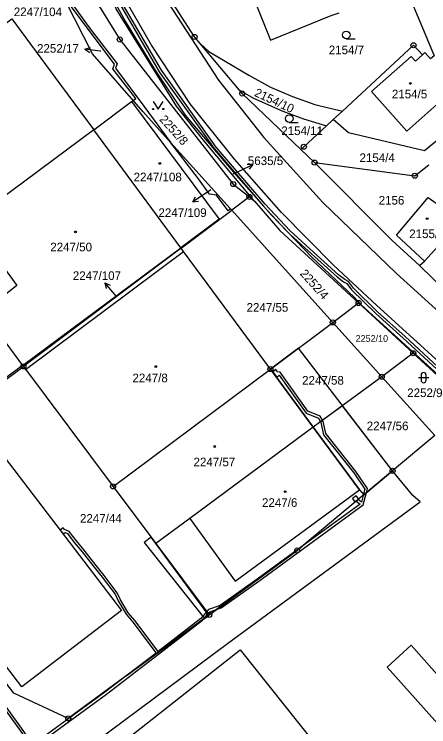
# Model space of a CAD drawing. Extents: x -644096 to -634268, y -1141430 to -1133463.
# Drawn here: x -638416.5 to -638335, y -1139297.6 to -1139157.3 of the extents above; entities that cross this region are included whole.
import ezdxf

# ---------------------------------------------------------------- set-up
doc = ezdxf.new("R2010")
doc.units = 0
for name, color, linetype in [('_CIVIL_CONSTRUCTION', 7, 'Continuous'), ('B_Hranice _3D', 7, 'Continuous'), ('M_Svah_Nasyp', 7, 'Continuous'), ('M_Svah_Zarez', 7, 'Continuous'), ('svrsek_osa_sjezdy', 7, 'Continuous'), ('svrsek_osa_terminal_VRT', 7, 'Continuous'), ('svrsek_osa_VRT', 7, 'Continuous'), ('svrsek_popisy_VRT', 7, 'Continuous'), ('terminal_VRT', 7, 'Continuous')]:
    doc.layers.add(name, color=color, linetype=linetype)

msp = doc.modelspace()

# ---------------------------------------------------------------- linework, layer by layer
at = {"layer": '_CIVIL_CONSTRUCTION'}
for centre, radius in [((-638395.78, -1139162.32), 0.5), ((-638381.06, -1139161.8), 0.5), ((-638381.06, -1139161.8), 0.0303), ((-638395.78, -1139162.32), 0.0303), ((-638337.98, -1139163.45), 0.5), ((-638337.98, -1139163.45), 0.0303), ((-638371.68, -1139172.95), 0.5), ((-638371.68, -1139172.95), 0.0303), ((-638359.56, -1139183.42), 0.5), ((-638359.56, -1139183.42), 0.0303), ((-638357.44, -1139186.54), 0.5), ((-638357.44, -1139186.54), 0.0303), ((-638337.72, -1139189.14), 0.5), ((-638337.72, -1139189.14), 0.0303), ((-638373.44, -1139190.76), 0.5), ((-638373.44, -1139190.76), 0.0303), ((-638370.26, -1139193.31), 0.5), ((-638370.26, -1139193.31), 0.0303), ((-638348.78, -1139214.18), 0.5), ((-638348.78, -1139214.18), 0.0303), ((-638353.85, -1139218.01), 0.5), ((-638353.85, -1139218.01), 0.0303), ((-638338.01, -1139224.08), 0.5), ((-638338.01, -1139224.08), 0.0303), ((-638414.75, -1139226.67), 0.5), ((-638414.75, -1139226.67), 0.0303), ((-638366.14, -1139227.18), 0.5), ((-638366.14, -1139227.18), 0.0303), ((-638344.23, -1139228.69), 0.5), ((-638344.23, -1139228.69), 0.0303), ((-638342.09, -1139247.21), 0.5), ((-638342.09, -1139247.21), 0.0303), ((-638397.1, -1139250.27), 0.5), ((-638397.1, -1139250.27), 0.0303), ((-638360.84, -1139262.89), 0.5), ((-638360.84, -1139262.89), 0.0303), ((-638378.17, -1139275.59), 0.5), ((-638378.17, -1139275.59), 0.0303), ((-638405.93, -1139295.94), 0.5), ((-638405.93, -1139295.94), 0.0303)]:
    msp.add_circle(centre, radius, dxfattribs=at)
at = {"layer": 'B_Hranice _3D'}
for points in [[(-638342.09, -1139247.21), (-638360.84, -1139262.89), (-638378.28, -1139275.67), (-638379.08, -1139276.26), (-638405.93, -1139295.94), (-638416.63, -1139290.97), (-638477.19, -1139211.86), (-638475.63, -1139210.7), (-638476.52, -1139209.48), (-638484.65, -1139198.35), (-638489.53, -1139201.95), (-638568.03, -1139098.72), (-638578.18, -1139085.72), (-638582.81, -1139089.6), (-638573.04, -1139102.53), (-638414.4, -1139310.82), (-638409.5, -1139307.18), (-638374.6, -1139281.17), (-638336.68, -1139253.3), (-638338.09, -1139252.05)], [(-638383.23, -1139204.02), (-638383.7, -1139203.39), (-638414.75, -1139226.67), (-638414.32, -1139227.25)], [(-638360.61, -1139223.05), (-638366.14, -1139227.18), (-638357.7, -1139238.61), (-638348.6, -1139250.94), (-638347.76, -1139251.96), (-638342.09, -1139247.21)], [(-638365.63, -1139227.76), (-638364.87, -1139228.77), (-638364.43, -1139228.4), (-638359.1, -1139235.86), (-638356.69, -1139236.86), (-638356.29, -1139237.57), (-638355.88, -1139237.27), (-638356.33, -1139236.46), (-638358.78, -1139235.46), (-638364.23, -1139227.81), (-638364.73, -1139227.72), (-638365.06, -1139227.28)], [(-638342.09, -1139247.21), (-638351.92, -1139234.39), (-638357.7, -1139238.61), (-638348.6, -1139250.94), (-638347.76, -1139251.96)], [(-638355.88, -1139237.27), (-638356.29, -1139237.57), (-638356.22, -1139237.7), (-638355.69, -1139240.1), (-638349.72, -1139247.62), (-638347.57, -1139250.82), (-638347.89, -1139252.06), (-638347.23, -1139251.51), (-638347.03, -1139250.72), (-638349.32, -1139247.32), (-638355.23, -1139239.88), (-638355.74, -1139237.52)], [(-638347.85, -1139253.94), (-638347.23, -1139251.51), (-638347.89, -1139252.06), (-638348.22, -1139253.36), (-638348.85, -1139252.86), (-638349.24, -1139253.19), (-638348.48, -1139253.78), (-638359.94, -1139262.14), (-638360.84, -1139262.89), (-638376.59, -1139274.43), (-638375.8, -1139274.15), (-638368.42, -1139268.94)], [(-638349.25, -1139252.12), (-638350.01, -1139252.69), (-638349.58, -1139253.28), (-638349.35, -1139253.1), (-638349.24, -1139253.19), (-638348.85, -1139252.86), (-638348.94, -1139252.79), (-638348.82, -1139252.69)], [(-638394.3, -1139287.41), (-638379.25, -1139276.38), (-638378.36, -1139275.33), (-638378.67, -1139274.92), (-638379.81, -1139276.28), (-638388.25, -1139282.78), (-638392.8, -1139276.69), (-638394.12, -1139275.15), (-638395.64, -1139272.58), (-638396.27, -1139271.23), (-638398.83, -1139267.84), (-638400.71, -1139265.51), (-638402.81, -1139262.81), (-638404.33, -1139260.99), (-638405.72, -1139259.16), (-638406.67, -1139258.76), (-638406.93, -1139258.43), (-638407.51, -1139258.89), (-638406.92, -1139259.63), (-638406.56, -1139259.34), (-638406.04, -1139259.56), (-638404.73, -1139261.31), (-638403.19, -1139263.13), (-638401.11, -1139265.83), (-638399.23, -1139268.14), (-638396.71, -1139271.49), (-638396.08, -1139272.82), (-638394.52, -1139275.45), (-638393.2, -1139277.01), (-638388.65, -1139283.08)], [(-638390.97, -1139261.32), (-638379.08, -1139276.26), (-638378.28, -1139275.67), (-638388.71, -1139261.5), (-638389.61, -1139260.3)], [(-638378.67, -1139274.92), (-638378.36, -1139275.33), (-638378.04, -1139274.95), (-638376.59, -1139274.43), (-638360.84, -1139262.89), (-638359.94, -1139262.14), (-638368.72, -1139268.54), (-638376.04, -1139273.71), (-638378.34, -1139274.53)]]:
    msp.add_lwpolyline(points, close=True, dxfattribs=at)
for points in [[(-638463.15, -1139143.06), (-638444.17, -1139168.52), (-638441.13, -1139172.6), (-638449.95, -1139179.13), (-638448.32, -1139181.35), (-638441.45, -1139176.28), (-638417.02, -1139158.25), (-638408.55, -1139169.72), (-638400.91, -1139180.07), (-638393.46, -1139174.52), (-638393.16, -1139174.3), (-638392.64, -1139173.92), (-638397.12, -1139168.06), (-638396.79, -1139167.18), (-638406.93, -1139153.68)], [(-638397.31, -1139152.68), (-638388.02, -1139168.65), (-638377.18, -1139183.8), (-638367.54, -1139195.04), (-638365.89, -1139196.82), (-638364.03, -1139198.83), (-638362.23, -1139200.71), (-638358.73, -1139203.89), (-638353.03, -1139209.03), (-638351.77, -1139210), (-638351.08, -1139210.36), (-638350.17, -1139211.6), (-638345.39, -1139216.26), (-638339.98, -1139221.12), (-638331.66, -1139228.8)], [(-638272.3, -1139284.97), (-638285.46, -1139271.77), (-638287.87, -1139268.59), (-638289.64, -1139266.61), (-638297.87, -1139259.23), (-638307.53, -1139250.53), (-638308.98, -1139249.22), (-638316.46, -1139242.51), (-638325.75, -1139233.91), (-638331.32, -1139228.44), (-638339.64, -1139220.76), (-638345.05, -1139215.9), (-638349.79, -1139211.28), (-638350.74, -1139209.98), (-638351.49, -1139209.58), (-638352.71, -1139208.65), (-638358.39, -1139203.51), (-638362.32, -1139199.94), (-638367.16, -1139194.7), (-638376.78, -1139183.5), (-638387.6, -1139168.37), (-638396.87, -1139152.44)], [(-638420.25, -1139291.67), (-638413.23, -1139301.32), (-638412.49, -1139301.47), (-638398.4, -1139291.19), (-638388.15, -1139283.33), (-638379.47, -1139276.64), (-638379.25, -1139276.38), (-638394.3, -1139287.41), (-638398.7, -1139290.79), (-638412.61, -1139300.93), (-638412.93, -1139300.86), (-638419.85, -1139291.37)]]:
    msp.add_lwpolyline(points, dxfattribs=at)
at = {"layer": 'M_Svah_Nasyp'}
for p, q in [((-638346.26, -1139172.55), (-638338.42, -1139165.65)), ((-638337.6, -1139166.58), (-638338.42, -1139165.65)), ((-638336.23, -1139165.34), (-638337.6, -1139166.58)), ((-638346.26, -1139172.55), (-638339.28, -1139180.35)), ((-638339.28, -1139180.35), (-638331.51, -1139173.43)), ((-638332.51, -1139202.36), (-638335.81, -1139205.95))]:
    msp.add_line(p, q, dxfattribs=at)
at = {"layer": 'M_Svah_Zarez'}
for centre in [(-638338.6, -1139170.96), (-638387.89, -1139186.71), (-638335.28, -1139197.58), (-638404.5, -1139200.19), (-638388.7, -1139226.7), (-638377.1, -1139242.43), (-638363.22, -1139251.31)]:
    msp.add_circle(centre, 0.175, dxfattribs=at)
at = {"layer": 'svrsek_osa_sjezdy'}
for p, q in [((-638351.21, -1139162.17), (-638349.46, -1139162.17)), ((-638362.43, -1139178.62), (-638360.68, -1139178.62)), ((-638336.98, -1139228.87), (-638334.98, -1139228.87)), ((-638336.48, -1139228.37), (-638336.48, -1139229.37)), ((-638335.48, -1139229.37), (-638335.48, -1139228.37))]:
    msp.add_line(p, q, dxfattribs=at)
msp.add_lwpolyline([(-638389.21, -1139174.5), (-638388.21, -1139176), (-638387.21, -1139174.5)], dxfattribs=at)
for centre, radius in [((-638351.21, -1139161.42), 0.75), ((-638389.21, -1139176), 0.1), ((-638387.21, -1139176), 0.1), ((-638362.43, -1139177.87), 0.75)]:
    msp.add_circle(centre, radius, dxfattribs=at)
for centre, start, end in [((-638335.98, -1139228.37), 0, 180), ((-638335.98, -1139229.37), 180, 359.9879)]:
    msp.add_arc(centre, 0.5, start, end, dxfattribs=at)
at = {"layer": 'svrsek_osa_terminal_VRT'}
msp.add_arc((-642050.26, -1145189.6), 8802.25, 41.413152, 75.317049, dxfattribs=at)
at = {"layer": 'svrsek_popisy_VRT'}
for p, q in [((-638402.63, -1139164.25), (-638401.57, -1139163.88)), ((-638399.65, -1139164.62), (-638402.63, -1139164.25)), ((-638402.63, -1139164.25), (-638401.7, -1139164.87)), ((-638399.52, -1139164.64), (-638399.65, -1139164.62)), ((-638372.31, -1139188.21), (-638369.59, -1139186.94)), ((-638369.59, -1139186.94), (-638370.71, -1139186.91)), ((-638369.59, -1139186.94), (-638370.29, -1139187.82)), ((-638373.48, -1139188.76), (-638372.31, -1139188.21)), ((-638378.91, -1139192.6), (-638381.4, -1139194.28)), ((-638377.86, -1139191.9), (-638378.91, -1139192.6)), ((-638381.4, -1139194.28), (-638380.85, -1139193.3)), ((-638381.4, -1139194.28), (-638380.29, -1139194.13)), ((-638396.76, -1139212.52), (-638398.69, -1139210.22)), ((-638398.69, -1139210.22), (-638397.66, -1139210.67)), ((-638398.69, -1139210.22), (-638398.43, -1139211.31)), ((-638396.47, -1139212.86), (-638396.76, -1139212.52))]:
    msp.add_line(p, q, dxfattribs=at)
at = {"layer": 'terminal_VRT'}
for p, q in [((-638400.01, -1139149.04), (-638394.75, -1139158.68)), ((-638372.23, -1139172.3), (-638379.97, -1139163.09)), ((-638400.91, -1139180.07), (-638393.46, -1139174.52)), ((-638393.46, -1139174.52), (-638376.22, -1139197.66)), ((-638351.97, -1139176.39), (-638353.8, -1139178.09)), ((-638353.8, -1139178.09), (-638355.12, -1139179.31)), ((-638400.91, -1139180.07), (-638432.1, -1139203.32)), ((-638383.78, -1139203.29), (-638400.91, -1139180.07)), ((-638385.72, -1139182.64), (-638374.03, -1139195.61)), ((-638357.44, -1139186.54), (-638360.14, -1139183.96)), ((-638373.44, -1139190.76), (-638370.26, -1139193.31)), ((-638370.26, -1139193.31), (-638373.74, -1139195.93)), ((-638370.26, -1139193.31), (-638369.24, -1139194.13)), ((-638373.74, -1139195.93), (-638374.03, -1139195.61)), ((-638383.7, -1139203.39), (-638373.74, -1139195.93)), ((-638373.74, -1139195.93), (-638353.85, -1139218.01)), ((-638376.22, -1139197.66), (-638383.78, -1139203.29)), ((-638414.91, -1139226.46), (-638383.78, -1139203.29)), ((-638383.7, -1139203.39), (-638414.75, -1139226.67)), ((-638383.78, -1139203.29), (-638383.7, -1139203.39)), ((-638322.42, -1139221.05), (-638336.77, -1139206.78)), ((-638353.85, -1139218.01), (-638348.78, -1139214.18)), ((-638348.78, -1139214.18), (-638338.01, -1139224.08)), ((-638422.74, -1139215.99), (-638414.91, -1139226.46)), ((-638366.14, -1139227.18), (-638353.85, -1139218.01)), ((-638344.23, -1139228.69), (-638353.85, -1139218.01)), ((-638338.01, -1139224.08), (-638344.23, -1139228.69)), ((-638338.01, -1139224.08), (-638329.68, -1139231.74)), ((-638414.75, -1139226.67), (-638414.91, -1139226.46)), ((-638414.75, -1139226.67), (-638397.1, -1139250.27)), ((-638397.1, -1139250.27), (-638366.14, -1139227.18)), ((-638357.7, -1139238.61), (-638366.14, -1139227.18)), ((-638344.23, -1139228.69), (-638357.7, -1139238.61)), ((-638333.79, -1139240.28), (-638344.23, -1139228.69)), ((-638357.7, -1139238.61), (-638382, -1139256.62)), ((-638397.1, -1139250.27), (-638388.71, -1139261.5)), ((-638382, -1139256.62), (-638388.71, -1139261.5)), ((-638388.71, -1139261.5), (-638378.17, -1139275.59))]:
    msp.add_line(p, q, dxfattribs=at)
for points in [[(-638413.65, -1139094.13), (-638407.91, -1139108.08), (-638397.96, -1139131.3), (-638388.94, -1139150.89), (-638376.37, -1139170.29), (-638367.43, -1139181.62), (-638355.85, -1139194.43), (-638341.35, -1139208.36), (-638318.34, -1139229.17)], [(-638407.66, -1139143.12), (-638395.78, -1139162.32), (-638373.44, -1139190.76)], [(-638372.28, -1139147.01), (-638366.09, -1139162.45), (-638354.18, -1139157.58), (-638352.63, -1139157.05)], [(-638369.24, -1139194.13), (-638379.04, -1139182.48), (-638384.59, -1139175.43), (-638396.48, -1139156.25), (-638400.01, -1139149.04)], [(-638340.67, -1139149.33), (-638335.38, -1139162.02), (-638333.91, -1139165.52)], [(-638379.97, -1139163.09), (-638381.06, -1139161.8), (-638388.43, -1139150.31)], [(-638408.15, -1139151.28), (-638404.91, -1139155.69), (-638401.8, -1139159.98), (-638396.32, -1139167.11), (-638396.65, -1139167.99), (-638391.03, -1139175.42), (-638385.72, -1139182.64)], [(-638385.72, -1139182.64), (-638391.2, -1139176.55), (-638401.15, -1139165.12), (-638408.15, -1139151.28)], [(-638381.94, -1139175), (-638389.52, -1139163.41), (-638396.23, -1139151.78)], [(-638447.18, -1139182.9), (-638448.32, -1139181.35), (-638441.45, -1139176.28), (-638417.02, -1139158.25), (-638408.55, -1139169.72), (-638400.91, -1139180.07)], [(-638394.75, -1139158.68), (-638389.02, -1139168.07), (-638382.9, -1139177.19), (-638373.89, -1139187.89), (-638365.93, -1139196.86), (-638357.96, -1139205.15), (-638349.62, -1139213.05), (-638348.26, -1139214.53), (-638317.86, -1139242.2), (-638318.06, -1139242.42)], [(-638379.97, -1139163.09), (-638378.26, -1139164.67), (-638370.4, -1139169.34), (-638366.12, -1139171.68), (-638361.79, -1139173.52), (-638357.38, -1139175.14), (-638354.71, -1139175.79), (-638354.36, -1139175.85), (-638351.97, -1139176.39)], [(-638310.94, -1139163.76), (-638335.81, -1139184.23), (-638350.75, -1139180.69), (-638353.8, -1139178.09)], [(-638333.91, -1139165.52), (-638334.64, -1139166.09), (-638335.72, -1139164.88), (-638336.23, -1139165.34), (-638337.98, -1139163.45), (-638351.97, -1139176.39)], [(-638360.14, -1139183.96), (-638371.68, -1139172.95), (-638372.23, -1139172.3)], [(-638372.23, -1139172.3), (-638369.46, -1139173.88), (-638363.71, -1139176.44), (-638359.64, -1139177.94), (-638355.12, -1139179.31)], [(-638353.69, -1139206.75), (-638363.93, -1139196.34), (-638373.18, -1139185.88), (-638381.94, -1139175)], [(-638355.12, -1139179.31), (-638359.56, -1139183.42), (-638360.14, -1139183.96)], [(-638374.03, -1139195.61), (-638374.47, -1139196.04), (-638376.75, -1139192.97), (-638378.1, -1139192.74), (-638380.31, -1139189.77), (-638385.72, -1139182.64)], [(-638357.44, -1139186.54), (-638337.72, -1139189.14), (-638334.97, -1139186.99)], [(-638336.77, -1139206.78), (-638342.25, -1139201.81), (-638357.44, -1139186.54)], [(-638369.24, -1139194.13), (-638364.3, -1139199.91), (-638348.78, -1139214.18)], [(-638336.77, -1139206.78), (-638335.81, -1139205.95), (-638341.31, -1139200.83), (-638335.07, -1139193.42), (-638318.11, -1139205.41)], [(-638432.1, -1139203.32), (-638431.54, -1139204.08), (-638430.6, -1139203.38), (-638427.23, -1139207.94), (-638421.31, -1139203.57), (-638416.03, -1139210.71), (-638422.74, -1139215.99)], [(-638366.14, -1139227.18), (-638383.23, -1139204.02), (-638383.7, -1139203.39)], [(-638301.65, -1139254.21), (-638315.64, -1139241.51), (-638345.19, -1139214.7), (-638353.69, -1139206.75)], [(-638414.91, -1139226.46), (-638420.88, -1139230.91), (-638438.11, -1139207.79)], [(-638378.17, -1139275.59), (-638405.93, -1139295.94), (-638416.63, -1139290.97), (-638477.19, -1139211.86), (-638475.63, -1139210.7)], [(-638425.84, -1139234.99), (-638395.44, -1139274.68), (-638415.07, -1139289.73), (-638475.63, -1139210.7)], [(-638425.84, -1139234.99), (-638418.27, -1139229.31), (-638414.75, -1139226.67)], [(-638382, -1139256.62), (-638373.06, -1139268.93), (-638348.6, -1139250.94), (-638357.7, -1139238.61)], [(-638333.79, -1139240.28), (-638342.09, -1139247.21), (-638360.84, -1139262.89), (-638378.17, -1139275.59)], [(-638352.71, -1139336.55), (-638371.67, -1139351.47), (-638399.37, -1139316.45), (-638400.79, -1139317.57), (-638402.74, -1139315.1), (-638401.32, -1139313.98), (-638405.45, -1139308.76), (-638372.09, -1139282.43), (-638346.18, -1139314.99)], [(-638321.97, -1139284.42), (-638324.06, -1139282.09), (-638331.79, -1139289.03), (-638338.45, -1139281.55), (-638343.14, -1139285.84), (-638334.35, -1139295.67), (-638326.47, -1139304.42), (-638325.35, -1139303.37), (-638321.11, -1139308.09), (-638316.37, -1139303.85)]]:
    msp.add_lwpolyline(points, dxfattribs=at)

# ---------------------------------------------------------------- texts
at = {"layer": 'svrsek_osa_VRT'}
for s, height, p in [('2247/104', 1.7, (-638416.64, -1139157.72)), ('2252/17', 1.7, (-638412.06, -1139164.92)), ('2154/7', 1.7, (-638354.65, -1139165.21)), ('2154/5', 1.7, (-638342.23, -1139173.9)), ('2154/11', 1.7, (-638364, -1139181.13)), ('5635/5', 1.7, (-638370.58, -1139187.03)), ('2154/4', 1.7, (-638348.6, -1139186.44)), ('2247/108', 1.7, (-638393.06, -1139190.23)), ('2156', 1.7, (-638344.83, -1139194.81)), ('2247/109', 1.7, (-638388.17, -1139197.25)), ('2155/1', 1.7, (-638338.82, -1139201.41)), ('2247/50', 1.7, (-638409.46, -1139204.01)), ('2247/107', 1.7, (-638405.02, -1139209.65)), ('2247/55', 1.7, (-638370.83, -1139215.9)), ('2252/10', 1.32, (-638349.36, -1139221.82)), ('2247/8', 1.7, (-638393.29, -1139229.78)), ('2247/58', 1.7, (-638359.9, -1139230.25)), ('2252/9', 1.7, (-638339.21, -1139232.7)), ('2247/56', 1.7, (-638347.18, -1139239.22)), ('2247/57', 1.7, (-638381.27, -1139246.32)), ('2247/6', 1.7, (-638367.79, -1139254.31)), ('2247/44', 1.7, (-638403.61, -1139257.42))]:
    msp.add_text(s, height=height, dxfattribs=at).set_placement(p)
for s, rotation, p in [('2154/10', 335, (-638369.44, -1139173.37)), ('2252/8', 312, (-638388.09, -1139178.13)), ('2252/4', 312, (-638360.44, -1139208.48))]:
    msp.add_text(s, height=1.7, rotation=rotation, dxfattribs=at).set_placement(p)

doc.saveas('drawing.dxf')
